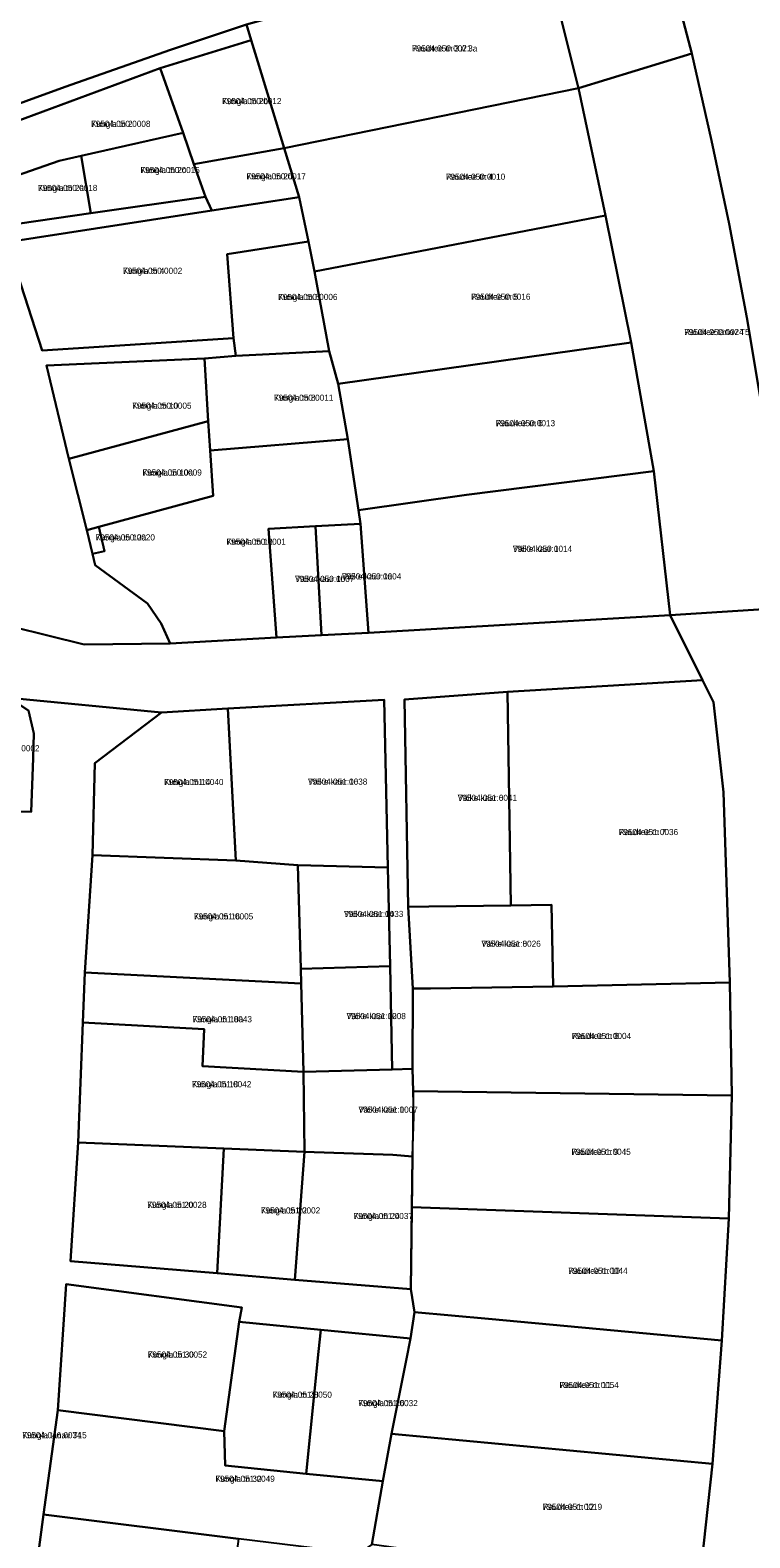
# Model space of a CAD drawing. Extents: x 643847 to 663718, y 6468443 to 6482775.
# Drawn here: x 658810.6 to 658986.5, y 6472240.8 to 6472609.2 of the extents above; entities that cross this region are included whole.
import ezdxf

# ---------------------------------------------------------------- set-up
doc = ezdxf.new("R2010")
doc.units = 0
for name, color, linetype in [('L_AADRESS', 7, 'Continuous'), ('PIIR', 7, 'Continuous'), ('TUNNUS', 7, 'Continuous')]:
    doc.layers.add(name, color=color, linetype=linetype)

msp = doc.modelspace()

# ---------------------------------------------------------------- linework, layer by layer
at = {"layer": 'PIIR'}
for points in [[(658772.27, 6472620.06), (658755.3, 6472648.11), (658745.1, 6472662.88), (658737.93, 6472672.19), (658724.79, 6472688.33), (658692.31, 6472729.24), (658604.24, 6472838.73), (658755.84, 6472964.06), (658773.4, 6472963.29), (658799.85, 6472926.02), (658816.91, 6472900.46), (658832.39, 6472875), (658856.2, 6472832.8), (658875.04, 6472794.43), (658903.22, 6472731.56), (658934.79, 6472638.51), (658936.46, 6472627.63), (658912.32, 6472622.52), (658875.54, 6472613.95), (658863.46, 6472610.64), (658844.95, 6472604.41), (658819.16, 6472595.4), (658789.38, 6472584.53)], [(658863.46, 6472610.64), (658875.54, 6472613.95), (658912.32, 6472622.52), (658936.46, 6472627.63), (658944.62, 6472595.1), (658872.69, 6472580.44), (658866.26, 6472601.5), (658864.63, 6472606.81)], [(658864.63, 6472606.81), (658866.26, 6472601.5), (658872.69, 6472580.44), (658850.61, 6472576.48), (658847.97, 6472584.14), (658842.35, 6472599.98)], [(658944.62, 6472595.1), (658972.27, 6472603.53), (658977.12, 6472582.26), (658981.4, 6472561.91), (658985.69, 6472539.06), (658989.18, 6472518.57), (658991.81, 6472499.86), (658996.26, 6472468.2), (658967, 6472466.25), (658963.03, 6472501.5), (658957.44, 6472532.95), (658951.16, 6472563.93)], [(658842.35, 6472599.98), (658847.97, 6472584.14), (658823.08, 6472578.54), (658817.69, 6472577.34), (658800.12, 6472571.23), (658796.11, 6472582.83)], [(658951.16, 6472563.93), (658880.13, 6472550.27), (658878.6, 6472557.61), (658876.34, 6472568.45), (658872.69, 6472580.44), (658944.62, 6472595.1)], [(658825.41, 6472564.5), (658823.08, 6472578.54), (658847.97, 6472584.14), (658850.61, 6472576.48), (658853.48, 6472568.48)], [(658800.12, 6472571.23), (658817.69, 6472577.34), (658823.08, 6472578.54), (658825.41, 6472564.5), (658803.59, 6472561.34)], [(658872.69, 6472580.44), (658876.34, 6472568.45), (658854.99, 6472565.14), (658853.48, 6472568.48), (658850.61, 6472576.48)], [(658804.97, 6472557.4), (658854.99, 6472565.14), (658876.34, 6472568.45), (658878.6, 6472557.61), (658858.72, 6472554.5), (658860.33, 6472534.01), (658813.59, 6472530.95)], [(658883.7, 6472530.82), (658880.13, 6472550.27), (658951.16, 6472563.93), (658957.44, 6472532.95), (658885.89, 6472522.79)], [(658860.33, 6472534.01), (658858.72, 6472554.5), (658878.6, 6472557.61), (658880.13, 6472550.27), (658883.7, 6472530.82), (658860.85, 6472529.64)], [(658963.03, 6472501.5), (658917.2, 6472495.72), (658890.85, 6472491.96), (658888.22, 6472509.32), (658885.89, 6472522.79), (658957.44, 6472532.95)], [(658860.85, 6472529.64), (658883.7, 6472530.82), (658885.89, 6472522.79), (658888.22, 6472509.32), (658854.6, 6472506.54), (658854.14, 6472513.72), (658853.18, 6472529)], [(658814.59, 6472527.31), (658853.18, 6472529), (658854.14, 6472513.72), (658820.11, 6472504.49)], [(658820.11, 6472504.49), (658854.14, 6472513.72), (658854.6, 6472506.54), (658855.3, 6472495.43), (658827.38, 6472487.86), (658824.48, 6472487.08)], [(658844.82, 6472459.38), (658842.67, 6472464.26), (658839.33, 6472469.11), (658826.51, 6472478.49), (658825.83, 6472481.25), (658828.75, 6472481.92), (658827.38, 6472487.86), (658855.3, 6472495.43), (658854.6, 6472506.54), (658888.22, 6472509.32), (658890.85, 6472491.96), (658891.36, 6472488.61), (658880.36, 6472488.02), (658868.89, 6472487.41), (658870.79, 6472460.81)], [(658967, 6472466.25), (658893.25, 6472462.01), (658891.36, 6472488.61), (658890.85, 6472491.96), (658917.2, 6472495.72), (658963.03, 6472501.5)], [(658824.48, 6472487.08), (658827.38, 6472487.86), (658828.75, 6472481.92), (658825.83, 6472481.25)], [(658870.79, 6472460.81), (658868.89, 6472487.41), (658880.36, 6472488.02), (658881.78, 6472461.4)], [(658881.78, 6472461.4), (658880.36, 6472488.02), (658891.36, 6472488.61), (658893.25, 6472462.01)], [(658795.77, 6472448.4), (658805.49, 6472446.06), (658810.18, 6472443.01), (658811.53, 6472437.37), (658811.33, 6472431.37), (658810.87, 6472418.24), (658785.31, 6472418.32), (658790.99, 6472444.5), (658792, 6472449.32)], [(658977.59, 6472445.06), (658980.05, 6472423.04), (658981.61, 6472376.53), (658938.4, 6472375.52), (658938.02, 6472395.49), (658928.08, 6472395.36), (658927.27, 6472447.53), (658974.91, 6472450.43)], [(658897.11, 6472445.61), (658898.04, 6472404.6), (658876.06, 6472405.19), (658860.85, 6472406.34), (658858.95, 6472443.51)], [(658902.11, 6472445.65), (658927.27, 6472447.53), (658928.08, 6472395.36), (658908.02, 6472395.07), (658903.02, 6472395)], [(658826.42, 6472430.15), (658842.71, 6472442.54), (658858.95, 6472443.51), (658860.85, 6472406.34), (658825.87, 6472407.6)], [(658825.87, 6472407.6), (658860.85, 6472406.34), (658876.06, 6472405.19), (658876.74, 6472379.86), (658876.83, 6472376.26), (658824.01, 6472378.94)], [(658898.55, 6472380.48), (658876.74, 6472379.86), (658876.06, 6472405.19), (658898.04, 6472404.6)], [(658903.02, 6472395), (658908.02, 6472395.07), (658928.08, 6472395.36), (658938.02, 6472395.49), (658938.4, 6472375.52), (658908.4, 6472375.08), (658904.1, 6472375.02)], [(658823.52, 6472366.73), (658824.01, 6472378.94), (658876.83, 6472376.26), (658877.42, 6472354.66), (658852.7, 6472356.08), (658853.17, 6472365.12)], [(658899.08, 6472355.28), (658877.42, 6472354.66), (658876.83, 6472376.26), (658876.74, 6472379.86), (658898.55, 6472380.48)], [(658982.06, 6472348.9), (658904.22, 6472349.95), (658904.08, 6472355.42), (658904.1, 6472375.02), (658908.4, 6472375.08), (658938.4, 6472375.52), (658981.61, 6472376.53)], [(658822.32, 6472337.41), (658823.52, 6472366.73), (658853.17, 6472365.12), (658852.7, 6472356.08), (658877.42, 6472354.66), (658877.64, 6472335.11), (658857.95, 6472335.93)], [(658904.08, 6472355.42), (658904.22, 6472349.95), (658904.02, 6472334), (658899.27, 6472334.37), (658877.64, 6472335.11), (658877.42, 6472354.66), (658899.08, 6472355.28)], [(658982.06, 6472348.9), (658981.35, 6472318.84), (658903.86, 6472321.61), (658904.02, 6472334), (658904.33, 6472343.85), (658904.22, 6472349.95)], [(658822.32, 6472337.41), (658857.95, 6472335.93), (658856.34, 6472305.46), (658820.46, 6472308.39)], [(658856.34, 6472305.46), (658857.95, 6472335.93), (658877.64, 6472335.11), (658875.27, 6472303.9)], [(658875.27, 6472303.9), (658877.64, 6472335.11), (658899.27, 6472334.37), (658904.02, 6472334), (658903.61, 6472301.58)], [(658981.35, 6472318.84), (658979.62, 6472289.03), (658922.63, 6472294.29), (658904.55, 6472295.97), (658903.61, 6472301.58), (658903.86, 6472321.61)], [(658817.36, 6472272.02), (658819.46, 6472302.81), (658862.33, 6472297.07), (658861.68, 6472293.57), (658858.02, 6472266.89)], [(658861.68, 6472293.57), (658881.68, 6472291.65), (658881.06, 6472286.33), (658878.1, 6472256.47), (658858.27, 6472258.51), (658858.02, 6472266.89)], [(658979.62, 6472289.03), (658977.36, 6472258.86), (658898.94, 6472266.23), (658902.49, 6472284.16), (658903.55, 6472289.52), (658904.55, 6472295.97), (658922.63, 6472294.29)], [(658903.55, 6472289.52), (658902.49, 6472284.16), (658898.94, 6472266.23), (658896.81, 6472254.63), (658878.1, 6472256.47), (658881.06, 6472286.33), (658881.68, 6472291.65)], [(658813.92, 6472246.49), (658817.36, 6472272.02), (658858.02, 6472266.89), (658858.27, 6472258.51), (658878.1, 6472256.47), (658896.81, 6472254.63), (658894.13, 6472239.16), (658890.88, 6472236.99), (658861.54, 6472240.59)], [(658974.04, 6472229.08), (658909.46, 6472237.08), (658894.13, 6472239.16), (658896.81, 6472254.63), (658898.94, 6472266.23), (658977.36, 6472258.86)], [(658861.54, 6472240.59), (658858.22, 6472215.23), (658810.65, 6472221.91), (658813.92, 6472246.49)]]:
    msp.add_lwpolyline(points, close=True, dxfattribs=at)
for points in [[(658885, 6472845.13), (658898.56, 6472818.07), (658909.54, 6472794.12), (658910.29, 6472790.03), (658917.36, 6472774.1), (658898.73, 6472765.75), (658912.93, 6472735.82), (658918.77, 6472738.66), (658930.59, 6472744.39), (658935.09, 6472731.78), (658946.52, 6472686.34), (658963.78, 6472635.8), (658972.27, 6472603.53), (658944.62, 6472595.1), (658936.46, 6472627.63), (658934.79, 6472638.51), (658903.22, 6472731.56), (658875.04, 6472794.43), (658856.2, 6472832.8), (658832.39, 6472875)], [(658989.18, 6472518.57), (658985.69, 6472539.06), (658981.4, 6472561.91), (658977.12, 6472582.26), (658972.27, 6472603.53), (658963.78, 6472635.8), (658946.52, 6472686.34), (658935.09, 6472731.78), (658930.58, 6472744.37), (658917.35, 6472774.08), (658910.29, 6472790.03), (658909.54, 6472794.12), (658898.56, 6472818.07), (658885, 6472845.13)], [(658789.38, 6472584.53), (658819.16, 6472595.4), (658844.95, 6472604.41), (658863.46, 6472610.64), (658864.63, 6472606.81), (658842.35, 6472599.98), (658796.11, 6472582.83)], [(658803.59, 6472561.34), (658825.41, 6472564.5), (658853.48, 6472568.48), (658854.99, 6472565.14), (658804.97, 6472557.4), (658813.59, 6472530.95), (658860.33, 6472534.01), (658860.85, 6472529.64), (658853.18, 6472529), (658814.59, 6472527.31), (658820.11, 6472504.49), (658824.48, 6472487.08), (658825.83, 6472481.25), (658826.51, 6472478.49), (658839.33, 6472469.11), (658842.67, 6472464.26), (658844.82, 6472459.38), (658823.86, 6472459.15), (658797.4, 6472465.67)], [(658974.04, 6472229.08), (658977.36, 6472258.86), (658979.62, 6472289.03), (658981.35, 6472318.84), (658982.06, 6472348.9), (658981.61, 6472376.53), (658980.05, 6472423.04), (658977.59, 6472445.06), (658974.91, 6472450.43), (658967, 6472466.25), (658996.26, 6472468.2)], [(658797.4, 6472465.67), (658823.86, 6472459.15), (658844.82, 6472459.38), (658870.79, 6472460.81), (658881.78, 6472461.4), (658893.25, 6472462.01), (658967, 6472466.25), (658974.91, 6472450.43), (658927.27, 6472447.53), (658902.11, 6472445.65), (658903.02, 6472395), (658904.1, 6472375.02), (658904.08, 6472355.42), (658899.08, 6472355.28), (658898.55, 6472380.48), (658898.04, 6472404.6), (658897.11, 6472445.61), (658858.95, 6472443.51), (658842.71, 6472442.54), (658805.49, 6472446.06)], [(658805.49, 6472446.06), (658842.71, 6472442.54), (658826.42, 6472430.15), (658825.87, 6472407.6), (658824.01, 6472378.94), (658823.52, 6472366.73), (658822.32, 6472337.41), (658820.46, 6472308.39), (658856.34, 6472305.46), (658875.27, 6472303.9), (658903.61, 6472301.58), (658904.55, 6472295.97), (658903.55, 6472289.52), (658881.68, 6472291.65), (658861.68, 6472293.57), (658862.33, 6472297.07), (658819.46, 6472302.81), (658817.36, 6472272.02), (658813.92, 6472246.49), (658810.65, 6472221.91)], [(658785.31, 6472418.32), (658810.87, 6472418.24), (658811.33, 6472431.37), (658811.53, 6472437.37), (658810.18, 6472443.01)]]:
    msp.add_lwpolyline(points, dxfattribs=at)

# ---------------------------------------------------------------- texts
at = {"layer": 'L_AADRESS'}
for s, p in [('Raudtee tn 3 // 3a', (658903.93, 6472604.04)), ('Kungla tn 2b', (658857.52, 6472591.17)), ('Kungla tn 2', (658825.52, 6472585.61)), ('Kungla tn 2c', (658837.58, 6472574.32)), ('Kungla tn 2d', (658863.48, 6472572.79)), ('Raudtee tn 4', (658912.19, 6472572.69)), ('Kungla tn 2a', (658812.54, 6472569.94)), ('Kungla tn 4', (658833.29, 6472549.7)), ('Kungla tn 6', (658871.21, 6472543.31)), ('Raudtee tn 5', (658918.36, 6472543.36)), ('Raudtee tänav T5', (658970.44, 6472534.73)), ('Kungla tn 10', (658835.55, 6472516.74)), ('Kungla tn 8', (658870.21, 6472518.68)), ('Raudtee tn 6', (658924.38, 6472512.46)), ('Kungla tn 10a', (658838.06, 6472500.4)), ('Kungla tn 12a', (658826.61, 6472484.54)), ('Kungla tn 12', (658858.59, 6472483.5)), ('Väike kaar 1', (658928.55, 6472481.76)), ('Väike kaar 1b', (658875.34, 6472474.4)), ('Väike kaar 1a', (658886.8, 6472475.02)), ('Kungla tn 14', (658843.36, 6472424.77)), ('Väike kaar 16', (658878.5, 6472424.86)), ('Väike kaar 6', (658915.09, 6472420.9)), ('Raudtee tn 7', (658954.44, 6472412.54)), ('Kungla tn 16', (658850.63, 6472391.93)), ('Väike kaar 14', (658887.3, 6472392.52)), ('Väike kaar 8', (658920.88, 6472385.25)), ('Kungla tn 18a', (658850.31, 6472366.8)), ('Väike kaar 12', (658887.91, 6472367.57)), ('Raudtee tn 8', (658942.96, 6472362.71)), ('Kungla tn 18', (658850.17, 6472350.92)), ('Väike kaar 10', (658890.84, 6472344.71)), ('Raudtee tn 9', (658942.87, 6472334.4)), ('Kungla tn 20', (658839.24, 6472321.44)), ('Kungla tn 22', (658866.99, 6472320.07)), ('Kungla tn 24', (658889.65, 6472318.71)), ('Raudtee tn 10', (658942.11, 6472305.32)), ('Kungla tn 30', (658839.36, 6472284.85)), ('Raudtee tn 11', (658939.95, 6472277.41)), ('Kungla tn 28', (658869.85, 6472275.05)), ('Kungla tn 26', (658890.82, 6472272.99)), ('Kungla tänav T15', (658808.71, 6472265.15)), ('Kungla tn 32', (658855.89, 6472254.5)), ('Raudtee tn 12', (658935.86, 6472247.65))]:
    msp.add_text(s, height=1.5, dxfattribs=at).set_placement(p)
at = {"layer": 'TUNNUS'}
for s, p in [('79504:050:0021', (658903.93, 6472604.04)), ('79504:050:0012', (658857.52, 6472591.17)), ('79504:050:0008', (658825.52, 6472585.61)), ('79504:050:0015', (658837.58, 6472574.32)), ('79504:050:0017', (658863.48, 6472572.79)), ('79504:050:0010', (658912.19, 6472572.69)), ('79504:050:0018', (658812.54, 6472569.94)), ('79504:050:0002', (658833.29, 6472549.7)), ('79504:050:0006', (658871.21, 6472543.31)), ('79504:050:0016', (658918.36, 6472543.36)), ('79504:050:0024', (658970.44, 6472534.73)), ('79504:050:0005', (658835.55, 6472516.74)), ('79504:050:0011', (658870.21, 6472518.68)), ('79504:050:0013', (658924.38, 6472512.46)), ('79504:050:0009', (658838.06, 6472500.4)), ('79504:050:0020', (658826.61, 6472484.54)), ('79504:050:0001', (658858.59, 6472483.5)), ('79504:050:0014', (658928.55, 6472481.76)), ('79504:050:0007', (658875.34, 6472474.4)), ('79504:050:0004', (658886.8, 6472475.02)), ('79504:046:0002', (658798.42, 6472433.02)), ('79504:051:0040', (658843.36, 6472424.77)), ('79504:051:0038', (658878.5, 6472424.86)), ('79504:051:0041', (658915.09, 6472420.9)), ('79504:051:0036', (658954.44, 6472412.54)), ('79504:051:0005', (658850.63, 6472391.93)), ('79504:051:0033', (658887.3, 6472392.52)), ('79504:051:0026', (658920.88, 6472385.25)), ('79504:051:0043', (658850.31, 6472366.8)), ('79504:051:0008', (658887.91, 6472367.57)), ('79504:051:0004', (658942.96, 6472362.71)), ('79504:051:0042', (658850.17, 6472350.92)), ('79504:051:0007', (658890.84, 6472344.71)), ('79504:051:0045', (658942.87, 6472334.4)), ('79504:051:0028', (658839.24, 6472321.44)), ('79504:051:0002', (658866.99, 6472320.07)), ('79504:051:0037', (658889.65, 6472318.71)), ('79504:051:0044', (658942.11, 6472305.32)), ('79504:051:0052', (658839.36, 6472284.85)), ('79504:051:0054', (658939.95, 6472277.41)), ('79504:051:0050', (658869.85, 6472275.05)), ('79504:051:0032', (658890.82, 6472272.99)), ('79504:046:0034', (658808.71, 6472265.15)), ('79504:051:0049', (658855.89, 6472254.5)), ('79504:051:0019', (658935.86, 6472247.65))]:
    msp.add_text(s, height=1.5, dxfattribs=at).set_placement(p)

doc.saveas('drawing.dxf')
